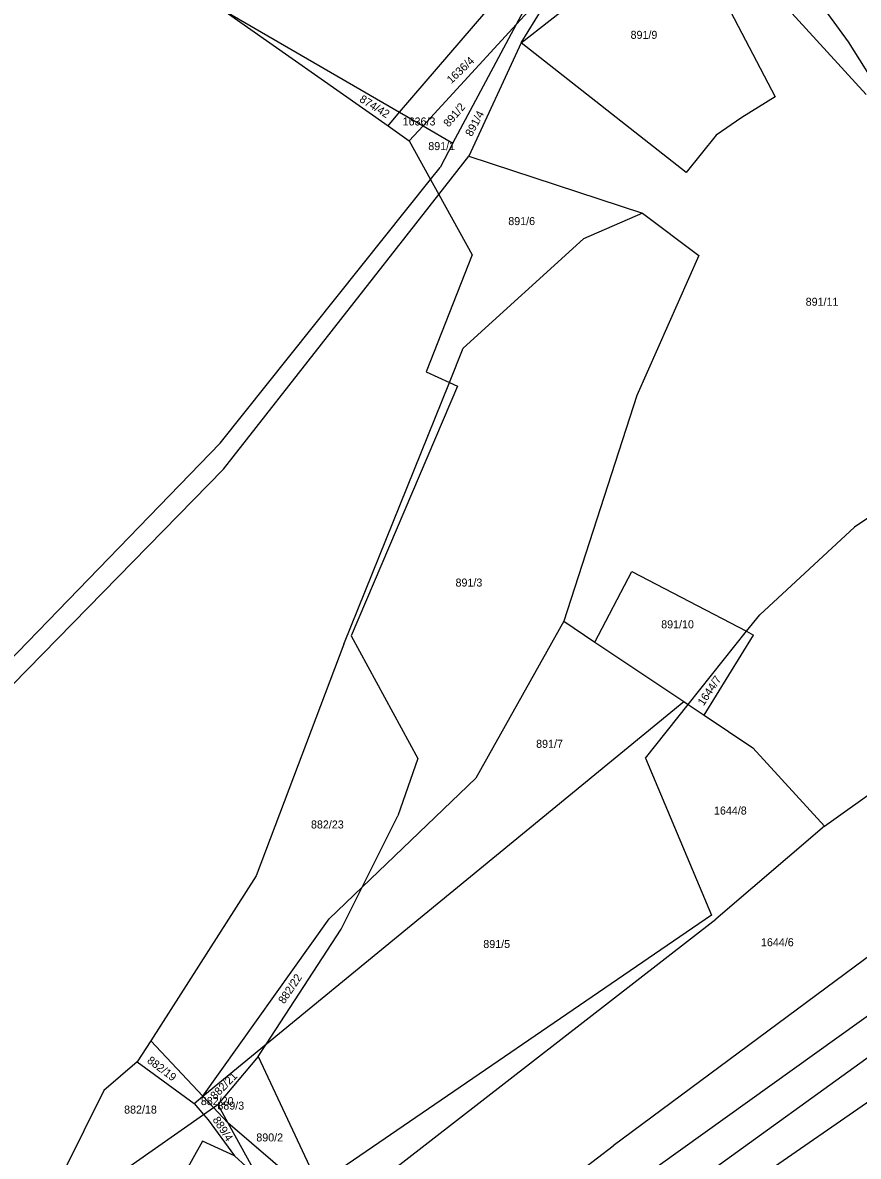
# Model space of a CAD drawing. Extents: x -563148 to -561712, y -1182311 to -1179502.
# Drawn here: x -562408.6 to -562251.9, y -1180106.8 to -1179894.3 of the extents above; entities that cross this region are included whole.
import ezdxf

# ---------------------------------------------------------------- set-up
doc = ezdxf.new("R2010")
doc.units = 0
doc.layers.add('Vrstva 55', color=7, linetype='Continuous')
doc.layers.add('Vrstva 57', color=7, linetype='Continuous')

msp = doc.modelspace()

# ---------------------------------------------------------------- linework, layer by layer
at = {"layer": 'Vrstva 55'}
for p, q in [((-562337.9, -1179911.04), (-562286.79, -1179851.51)), ((-562282.86, -1179857.99), (-562253.82, -1179897.86)), ((-562289.59, -1179865.9), (-562267.5, -1179908.16)), ((-562316, -1179894.57), (-562305.25, -1179874.46)), ((-562315.14, -1179898.08), (-562287.43, -1179876.36)), ((-562316, -1179894.57), (-562306.99, -1179884.79)), ((-562315.14, -1179898.08), (-562306.99, -1179884.79)), ((-562269.49, -1179886.86), (-562250.41, -1179907.72)), ((-562371.24, -1179891.71), (-562340.08, -1179913.59)), ((-562371.24, -1179891.71), (-562337.9, -1179911.04)), ((-562333.51, -1179913.59), (-562316, -1179894.57)), ((-562327.9, -1179916.84), (-562316, -1179894.57)), ((-562315.14, -1179898.08), (-562324.91, -1179919.32)), ((-562284.17, -1179922.36), (-562315.14, -1179898.08)), ((-562253.82, -1179897.86), (-562237.01, -1179924.58)), ((-562267.5, -1179908.16), (-562273.75, -1179912.07)), ((-562340.08, -1179913.59), (-562337.9, -1179911.04)), ((-562337.9, -1179911.04), (-562333.51, -1179913.59)), ((-562273.75, -1179912.07), (-562278.57, -1179915.33)), ((-562340.08, -1179913.59), (-562336.11, -1179916.41)), ((-562336.11, -1179916.41), (-562333.51, -1179913.59)), ((-562333.51, -1179913.59), (-562327.9, -1179916.84)), ((-562278.57, -1179915.33), (-562284.17, -1179922.36)), ((-562336.11, -1179916.41), (-562332.1, -1179923.68)), ((-562327.9, -1179916.84), (-562330.28, -1179921.4)), ((-562330.54, -1179926.5), (-562324.91, -1179919.32)), ((-562324.91, -1179919.32), (-562292.38, -1179930)), ((-562332.1, -1179923.68), (-562330.28, -1179921.4)), ((-562371.58, -1179973.13), (-562332.1, -1179923.68)), ((-562332.1, -1179923.68), (-562330.54, -1179926.5)), ((-562370.93, -1179977.96), (-562330.54, -1179926.5)), ((-562330.54, -1179926.5), (-562324.29, -1179937.82)), ((-562292.38, -1179930), (-562303.45, -1179934.82)), ((-562292.38, -1179930), (-562281.83, -1179937.95)), ((-562303.45, -1179934.82), (-562325.99, -1179955.28)), ((-562324.29, -1179937.82), (-562332.94, -1179959.75)), ((-562281.83, -1179937.95), (-562293.42, -1179964.14)), ((-562328.58, -1179961.71), (-562325.99, -1179955.28)), ((-562332.94, -1179959.75), (-562328.58, -1179961.71)), ((-562348.39, -1180010.79), (-562328.58, -1179961.71)), ((-562327.04, -1179962.4), (-562347, -1180009.21)), ((-562328.58, -1179961.71), (-562327.04, -1179962.4)), ((-562293.42, -1179964.14), (-562307.1, -1180006.5)), ((-562218.11, -1179965.54), (-562252.59, -1179988.87)), ((-562371.58, -1179973.13), (-562419.91, -1180023.04)), ((-562417.56, -1180025.64), (-562370.93, -1179977.96)), ((-562252.59, -1179988.87), (-562270.39, -1180005.27)), ((-562258.22, -1180044.91), (-562189.43, -1179995.4)), ((-562301.28, -1180010.4), (-562294.34, -1179997.17)), ((-562294.34, -1179997.17), (-562272.87, -1180008.38)), ((-562307.1, -1180006.5), (-562323.64, -1180035.94)), ((-562307.1, -1180006.5), (-562301.28, -1180010.4)), ((-562272.87, -1180008.38), (-562270.39, -1180005.27)), ((-562283.8, -1180022.1), (-562272.87, -1180008.38)), ((-562280.81, -1180024.09), (-562271.54, -1180009.07)), ((-562272.87, -1180008.38), (-562271.54, -1180009.07)), ((-562348.39, -1180010.79), (-562364.8, -1180054.19)), ((-562347, -1180009.21), (-562334.49, -1180032.21)), ((-562301.28, -1180010.4), (-562284.64, -1180021.53)), ((-562362.89, -1180085.71), (-562284.64, -1180021.53)), ((-562284.64, -1180021.53), (-562283.8, -1180022.1)), ((-562291.8, -1180032.14), (-562283.8, -1180022.1)), ((-562283.8, -1180022.1), (-562280.81, -1180024.09)), ((-562280.81, -1180024.09), (-562271.67, -1180030.21)), ((-562258.22, -1180044.91), (-562271.67, -1180030.21)), ((-562334.49, -1180032.21), (-562338.25, -1180042.95)), ((-562291.8, -1180032.14), (-562279.4, -1180061.6)), ((-562344.93, -1180056.33), (-562323.64, -1180035.94)), ((-562344.93, -1180056.33), (-562338.25, -1180042.95)), ((-562258.22, -1180044.91), (-562278.59, -1180062.34)), ((-562336.64, -1180142.34), (-562209.57, -1180051.38)), ((-562364.8, -1180054.19), (-562384.56, -1180085.16)), ((-562333.4, -1180148.29), (-562202.41, -1180053.86)), ((-562351.13, -1180062.27), (-562344.93, -1180056.33)), ((-562348.86, -1180064.2), (-562344.93, -1180056.33)), ((-562191.64, -1180056.29), (-562273.79, -1180113.02)), ((-562374.83, -1180095.5), (-562351.13, -1180062.27)), ((-562279.4, -1180061.6), (-562353.18, -1180112.02)), ((-562362.89, -1180085.71), (-562348.86, -1180064.2)), ((-562350.06, -1180117.75), (-562278.59, -1180062.34)), ((-562243.7, -1180064.67), (-562297.89, -1180104.81)), ((-562384.56, -1180085.16), (-562387.08, -1180089.11)), ((-562374.83, -1180095.5), (-562384.56, -1180085.16)), ((-562374.83, -1180095.5), (-562362.89, -1180085.71)), ((-562364.43, -1180088.07), (-562362.89, -1180085.71)), ((-562387.08, -1180089.11), (-562393.33, -1180094.45)), ((-562387.08, -1180089.11), (-562376.4, -1180096.93)), ((-562364.43, -1180088.07), (-562372.01, -1180097.08)), ((-562364.43, -1180088.07), (-562353.18, -1180112.02)), ((-562393.33, -1180094.45), (-562400.88, -1180109.58)), ((-562376.4, -1180096.93), (-562374.83, -1180095.5)), ((-562374.83, -1180095.5), (-562372.81, -1180097.64)), ((-562376.4, -1180096.93), (-562374.67, -1180098.94)), ((-562374.67, -1180098.94), (-562372.81, -1180097.64)), ((-562372.81, -1180097.64), (-562372.01, -1180097.08)), ((-562372.81, -1180097.64), (-562370.11, -1180100.51)), ((-562372.01, -1180097.08), (-562370.11, -1180100.51)), ((-562396.21, -1180114.06), (-562374.67, -1180098.94)), ((-562374.67, -1180098.94), (-562373.8, -1180099.95)), ((-562373.8, -1180099.95), (-562368.85, -1180106.73)), ((-562370.11, -1180100.51), (-562364.46, -1180110.71)), ((-562350.06, -1180117.75), (-562370.11, -1180100.51)), ((-562374.84, -1180103.99), (-562386.05, -1180123.8)), ((-562368.85, -1180106.73), (-562374.84, -1180103.99)), ((-562339.64, -1180136.85), (-562297.89, -1180104.81)), ((-562368.85, -1180106.73), (-562364.46, -1180110.71))]:
    msp.add_line(p, q, dxfattribs=at)

# ---------------------------------------------------------------- texts
at = {"layer": 'Vrstva 57'}
for s, p in [('891/9', (-562294.6, -1179897.3)), ('1636/3', (-562337.33, -1179913.54)), ('891/1', (-562332.53, -1179918.16)), ('891/6', (-562317.53, -1179932.22)), ('891/11', (-562261.77, -1179947.34)), ('891/3', (-562327.42, -1179999.99)), ('891/10', (-562288.86, -1180007.81)), ('891/7', (-562312.31, -1180030.22)), ('1644/8', (-562278.96, -1180042.73)), ('882/23', (-562354.52, -1180045.34)), ('891/5', (-562322.21, -1180067.75)), ('1644/6', (-562270.15, -1180067.42)), ('882/20', (-562375.17, -1180097.2)), ('882/18', (-562389.56, -1180098.79)), ('889/3', (-562372.07, -1180098.05)), ('890/2', (-562364.77, -1180104.02))]:
    msp.add_text(s, height=1.5, dxfattribs=at).set_placement(p)
for s, rotation, p in [('1636/4', 43.4947, (-562328.21, -1179905.81)), ('874/42', 328.1341, (-562345.58, -1179908.99)), ('891/2', 49.9302, (-562328.7, -1179913.96)), ('891/4', 61.7513, (-562324.38, -1179915.73)), ('1644/7', 56.3099, (-562280.91, -1180022.45)), ('882/22', 56.1802, (-562359.54, -1180078.35)), ('882/19', 322.8603, (-562385.38, -1180089.11)), ('882/21', 45.8752, (-562372.49, -1180096.29)), ('889/4', 302.9993, (-562373.04, -1180099.94))]:
    msp.add_text(s, height=1.5, rotation=rotation, dxfattribs=at).set_placement(p)

doc.saveas('drawing.dxf')
